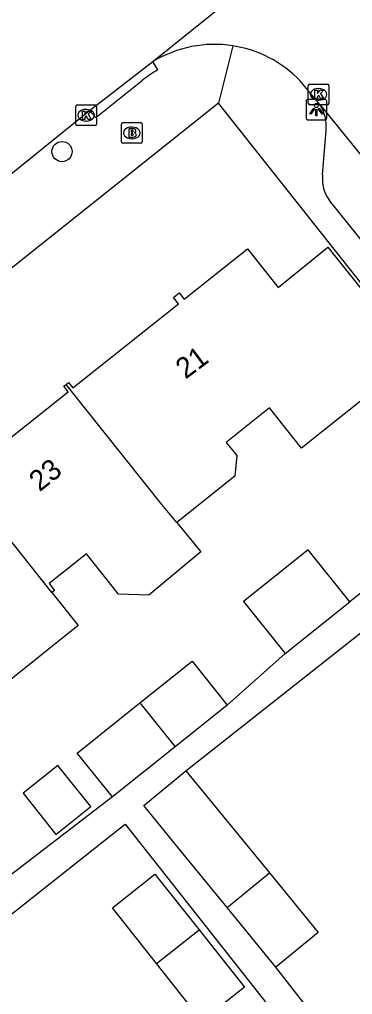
# Model space of a CAD drawing. Extents: x 157466 to 158888, y 383063 to 384677.
# Drawn here: x 158209.52 to 158225.65, y 384009.96 to 384057.15 of the extents above; entities that cross this region are included whole.
import ezdxf

# ---------------------------------------------------------------- set-up
doc = ezdxf.new("R2010")
doc.units = 0
for name, color, linetype in [('IMGEO_Boom', 7, 'Continuous'), ('IMGEO_Brandkraan', 7, 'Continuous'), ('IMGEO_Kolk', 7, 'Continuous'), ('IMGEO_Lichtpunt', 7, 'Continuous'), ('IMGEO_Pand', 7, 'Continuous'), ('IMGEO_Pand_nummerreeks', 7, 'Continuous'), ('IMGEO_Rijbaan_lokaal_open', 7, 'Continuous'), ('IMGEO_Voetpad_open', 7, 'Continuous')]:
    doc.layers.add(name, color=color, linetype=linetype)

msp = doc.modelspace()

# ---------------------------------------------------------------- linework, layer by layer
at = {"layer": 'IMGEO_Boom'}
msp.add_circle((158211.583, 384050.758), 0.489, dxfattribs=at)
at = {"layer": 'IMGEO_Brandkraan'}
for p, q in [((158214.463, 384051.237), (158214.463, 384052.089)), ((158214.538, 384052.163), (158215.39, 384052.163)), ((158215.464, 384052.089), (158215.464, 384051.237)), ((158214.951, 384051.943), (158214.976, 384051.943)), ((158215.39, 384051.163), (158214.538, 384051.163)), ((158214.974, 384051.383), (158214.949, 384051.383))]:
    msp.add_line(p, q, dxfattribs=at)
for points in [[(158214.463, 384051.237), (158214.463, 384052.089)], [(158214.538, 384052.163), (158215.39, 384052.163)], [(158215.464, 384052.089), (158215.464, 384051.237)], [(158214.811, 384051.863), (158214.811, 384051.463), (158215.024, 384051.463)], [(158215.042, 384051.863), (158214.811, 384051.863)], [(158214.99, 384051.782), (158214.936, 384051.782), (158214.936, 384051.706)], [(158214.936, 384051.706), (158214.989, 384051.706)], [(158214.998, 384051.63), (158214.936, 384051.63), (158214.936, 384051.549)], [(158215.39, 384051.163), (158214.538, 384051.163)], [(158214.936, 384051.549), (158214.998, 384051.549)]]:
    msp.add_lwpolyline(points, dxfattribs=at)
for centre, radius, start, end in [((158214.54, 384052.087), 0.0765, 91.552, 178.448), ((158214.54, 384052.087), 0.0765, 91.552, 178.448), ((158215.388, 384052.087), 0.0765, 1.552, 88.448), ((158215.388, 384052.087), 0.0765, 1.552, 88.448), ((158214.991, 384051.744), 0.0379, 267.8285, 90.9355), ((158214.999, 384051.589), 0.0404, 269.8759, 90.5077), ((158215.046, 384051.718), 0.145, 59.4692, 91.5367), ((158215.071, 384051.765), 0.0922, 285.5137, 58.1501), ((158215.076, 384051.573), 0.105, 301.3115, 78.989), ((158214.54, 384051.239), 0.0765, 181.552, 268.448), ((158214.54, 384051.239), 0.0765, 181.552, 268.448), ((158215.03, 384051.714), 0.251, 268.6676, 293.5347), ((158215.388, 384051.239), 0.0765, 271.552, 358.448), ((158215.388, 384051.239), 0.0765, 271.552, 358.448)]:
    msp.add_arc(centre, radius, start, end, dxfattribs=at)
for centre, major_axis, ratio, start_param, end_param in [((158214.95, 384051.663), (-0.387, 0.002), 0.722429, 4.712389, 7.853982), ((158214.975, 384051.663), (-0.39, 0.002), 0.717154, 1.570796, 4.712389)]:
    msp.add_ellipse(centre, major_axis=major_axis, ratio=ratio, start_param=start_param, end_param=end_param, dxfattribs=at)
at = {"layer": 'IMGEO_Kolk'}
for p, q in [((158223.507, 384053.104), (158223.507, 384053.956)), ((158223.582, 384054.03), (158224.434, 384054.03)), ((158224.508, 384053.956), (158224.508, 384053.104)), ((158223.995, 384053.81), (158224.02, 384053.81)), ((158212.325, 384053.019), (158213.177, 384053.019)), ((158224.434, 384053.03), (158223.582, 384053.03)), ((158224.018, 384053.25), (158223.993, 384053.25)), ((158212.25, 384052.093), (158212.25, 384052.945)), ((158212.738, 384052.799), (158212.763, 384052.799)), ((158213.251, 384052.945), (158213.251, 384052.093)), ((158212.761, 384052.239), (158212.736, 384052.239)), ((158213.177, 384052.019), (158212.325, 384052.019))]:
    msp.add_line(p, q, dxfattribs=at)
for points in [[(158223.507, 384053.104), (158223.507, 384053.956)], [(158223.582, 384054.03), (158224.434, 384054.03)], [(158224.508, 384053.956), (158224.508, 384053.104)], [(158223.828, 384053.73), (158223.951, 384053.73), (158223.951, 384053.579), (158224.081, 384053.73), (158224.245, 384053.73), (158224.099, 384053.579), (158224.252, 384053.33), (158224.1, 384053.33), (158224.015, 384053.494), (158223.951, 384053.427), (158223.951, 384053.33), (158223.828, 384053.33), (158223.828, 384053.73)], [(158212.325, 384053.019), (158213.177, 384053.019)], [(158224.434, 384053.03), (158223.582, 384053.03)], [(158212.25, 384052.093), (158212.25, 384052.945)], [(158212.571, 384052.719), (158212.694, 384052.719), (158212.694, 384052.568), (158212.824, 384052.719), (158212.988, 384052.719), (158212.842, 384052.568), (158212.995, 384052.319), (158212.843, 384052.319), (158212.758, 384052.483), (158212.694, 384052.416), (158212.694, 384052.319), (158212.571, 384052.319), (158212.571, 384052.719)], [(158213.251, 384052.945), (158213.251, 384052.093)], [(158213.177, 384052.019), (158212.325, 384052.019)]]:
    msp.add_lwpolyline(points, dxfattribs=at)
for centre, start, end in [((158223.584, 384053.954), 91.552, 178.448), ((158223.584, 384053.954), 91.552, 178.448), ((158224.432, 384053.954), 1.552, 88.448), ((158224.432, 384053.954), 1.552, 88.448), ((158212.327, 384052.943), 91.552, 178.448), ((158212.327, 384052.943), 91.552, 178.448), ((158213.175, 384052.943), 1.552, 88.448), ((158213.175, 384052.943), 1.552, 88.448), ((158223.584, 384053.106), 181.552, 268.448), ((158223.584, 384053.106), 181.552, 268.448), ((158224.432, 384053.106), 271.552, 358.448), ((158224.432, 384053.106), 271.552, 358.448), ((158212.327, 384052.095), 181.552, 268.448), ((158212.327, 384052.095), 181.552, 268.448), ((158213.175, 384052.095), 271.552, 358.448), ((158213.175, 384052.095), 271.552, 358.448)]:
    msp.add_arc(centre, 0.0765, start, end, dxfattribs=at)
for centre, major_axis, ratio, start_param, end_param in [((158223.994, 384053.53), (-0.387, 0.002), 0.722429, 4.712389, 7.853982), ((158224.019, 384053.53), (-0.39, 0.002), 0.717154, 1.570796, 4.712389), ((158212.737, 384052.519), (-0.387, 0.002), 0.722429, 4.712389, 7.853982), ((158212.762, 384052.519), (-0.39, 0.002), 0.717154, 1.570796, 4.712389)]:
    msp.add_ellipse(centre, major_axis=major_axis, ratio=ratio, start_param=start_param, end_param=end_param, dxfattribs=at)
at = {"layer": 'IMGEO_Lichtpunt'}
for p, q in [((158223.404, 384053.193), (158223.404, 384052.386)), ((158223.404, 384053.193), (158223.404, 384052.386)), ((158224.306, 384053.288), (158223.498, 384053.288)), ((158224.306, 384053.288), (158223.498, 384053.288)), ((158224.4, 384052.386), (158224.4, 384053.193)), ((158224.4, 384052.386), (158224.4, 384053.193)), ((158223.498, 384052.292), (158224.306, 384052.292)), ((158223.498, 384052.292), (158224.306, 384052.292))]:
    msp.add_line(p, q, dxfattribs=at)
for points in [[(158223.778, 384052.857), (158223.817, 384052.829), (158223.629, 384052.567), (158223.591, 384052.594), (158223.778, 384052.857)], [(158223.88, 384052.809), (158223.927, 384052.809), (158223.927, 384052.487), (158223.88, 384052.487), (158223.88, 384052.809)], [(158223.99, 384052.829), (158224.028, 384052.856), (158224.215, 384052.594), (158224.176, 384052.566), (158223.99, 384052.829)]]:
    msp.add_lwpolyline(points, dxfattribs=at)
msp.add_circle((158223.903, 384052.991), 0.0994, dxfattribs=at)
for centre, start, end in [((158223.498, 384053.193), 90, 180), ((158223.498, 384053.193), 90, 180), ((158224.306, 384053.193), 0, 90), ((158224.306, 384053.193), 0, 90), ((158223.498, 384052.386), 180, 270), ((158223.498, 384052.386), 180, 270), ((158224.306, 384052.386), 270, 0), ((158224.306, 384052.386), 270, 360)]:
    msp.add_arc(centre, 0.0946, start, end, dxfattribs=at)
at = {"layer": 'IMGEO_Pand'}
for points in [[(158211.782, 384039.491), (158211.9, 384039.585), (158212.114, 384039.317), (158217.226, 384043.391), (158216.981, 384043.699), (158217.26, 384043.921), (158217.505, 384043.613), (158220.565, 384046.052), (158222.053, 384044.184), (158224.451, 384046.126), (158228.717, 384040.814)], [(158206.435, 384035.255), (158206.563, 384035.357), (158206.787, 384035.076), (158211.876, 384039.131), (158211.664, 384039.397), (158211.782, 384039.491)], [(158217.139, 384032.805), (158216.419, 384033.677), (158211.782, 384039.491)], [(158226.285, 384038.875), (158223.18, 384036.4), (158221.626, 384038.348), (158219.534, 384036.679), (158220.041, 384036.043), (158219.955, 384035.051), (158217.139, 384032.805)], [(158211.091, 384029.417), (158206.435, 384035.255)], [(158217.139, 384032.805), (158218.312, 384031.384), (158215.78, 384029.292), (158214.315, 384029.343), (158212.762, 384031.29), (158210.956, 384029.849), (158211.219, 384029.519), (158211.091, 384029.417)], [(158225.518, 384028.971), (158223.505, 384031.484), (158220.376, 384028.977), (158222.389, 384026.464)], [(158211.091, 384029.417), (158212.367, 384027.812), (158206.974, 384023.51)], [(158222.389, 384026.464), (158225.518, 384028.971)], [(158215.357, 384024.068), (158217.887, 384026.086), (158219.586, 384023.957)], [(158214.021, 384019.518), (158212.323, 384021.647), (158215.357, 384024.068)], [(158215.357, 384024.068), (158217.055, 384021.938)], [(158219.586, 384023.957), (158217.055, 384021.938)], [(158217.055, 384021.938), (158214.021, 384019.518)], [(158209.697, 384019.7), (158211.289, 384017.705), (158212.977, 384019.052), (158211.385, 384021.047), (158209.697, 384019.7)], [(158219.575, 384014.169), (158217.224, 384017.045), (158215.538, 384019.108), (158217.585, 384020.78)], [(158217.585, 384020.78), (158219.271, 384018.718), (158221.624, 384015.84)], [(158216.161, 384011.458), (158214.023, 384014.158), (158216.08, 384015.787), (158218.219, 384013.085)], [(158219.575, 384014.169), (158221.624, 384015.84)], [(158221.624, 384015.84), (158223.98, 384012.957), (158221.934, 384011.284)], [(158221.934, 384011.284), (158219.575, 384014.169)], [(158218.219, 384013.085), (158220.417, 384010.311), (158218.36, 384008.682), (158216.161, 384011.458)], [(158216.161, 384011.458), (158218.219, 384013.085)]]:
    msp.add_lwpolyline(points, dxfattribs=at)
at = {"layer": 'IMGEO_Rijbaan_lokaal_open'}
for points in [[(158215.988, 384055.115), (158228.37, 384065.096), (158228.613, 384065.265)], [(158212.915, 384052.745), (158215.988, 384055.115)], [(158224.069, 384053.038), (158223.106, 384054.203)], [(158224.069, 384053.038), (158229.224, 384046.702), (158237.117, 384036.753)], [(158185.852, 384031.18), (158200.42, 384042.659), (158212.915, 384052.745)]]:
    msp.add_lwpolyline(points, dxfattribs=at)
for centre, radius, start, end in [((158218.972, 384050.186), 5.762, 81.1275, 121.1906), ((158218.977, 384050.188), 5.759, 44.1967, 81.1718)]:
    msp.add_arc(centre, radius, start, end, dxfattribs=at)
at = {"layer": 'IMGEO_Voetpad_open'}
for points in [[(158219.861, 384055.879), (158219.154, 384053.106)], [(158216.23, 384054.715), (158215.988, 384055.115)], [(158212.915, 384052.745), (158213.225, 384052.415), (158215.481, 384054.211)], [(158219.154, 384053.106), (158180.905, 384022.622)], [(158228.837, 384040.911), (158219.154, 384053.106)], [(158224.201, 384049.628), (158224.371, 384051.786)], [(158232.304, 384038.752), (158224.538, 384048.395)], [(158233.354, 384035.222), (158230.193, 384032.715), (158225.518, 384028.971)], [(158217.585, 384020.78), (158226.065, 384027.485)], [(158222.389, 384026.464), (158219.586, 384023.957)], [(158214.021, 384019.518), (158208.441, 384015.251)], [(158204.315, 384010.034), (158214.352, 384017.969), (158214.641, 384018.197), (158224.049, 384006.277)], [(158225.147, 384007.157), (158221.934, 384011.284)]]:
    msp.add_lwpolyline(points, dxfattribs=at)
for centre, radius, start, end in [((158218.368, 384050.729), 4.523, 118.2095, 129.6635), ((158222.422, 384051.978), 1.959, 354.369, 32.7539), ((158225.864, 384049.42), 1.675, 172.8632, 217.71)]:
    msp.add_arc(centre, radius, start, end, dxfattribs=at)

# ---------------------------------------------------------------- texts
at = {"layer": 'IMGEO_Pand_nummerreeks'}
for s, rotation, p in [('21', 36.761, (158217.565, 384039.717)), ('23', 38.6575, (158210.498, 384034.264))]:
    msp.add_text(s, height=1, rotation=rotation, dxfattribs=at).set_placement(p)

doc.saveas('drawing.dxf')
